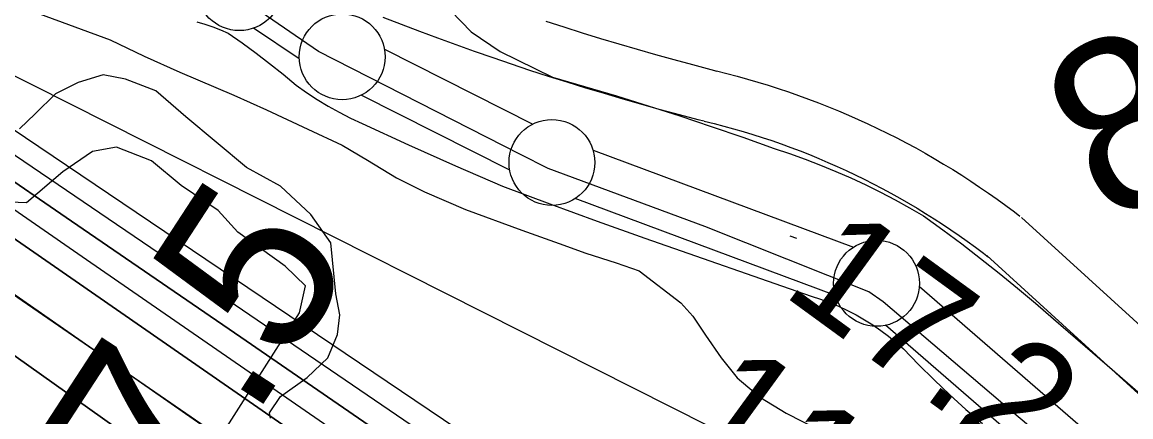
# Model space of a CAD drawing. Extents: x 3677843 to 3715951, y 511991 to 537744.
# Drawn here: x 3704453 to 3705099, y 526090 to 526319 of the extents above; entities that cross this region are included whole.
import ezdxf

# ---------------------------------------------------------------- set-up
doc = ezdxf.new("R2010")
doc.units = 0
for name, color, linetype in [('V-FLOD-BASE', 7, 'Continuous'), ('V-LEVE-TOET', 7, 'Continuous'), ('V-RIVR-EDGE', 7, 'Continuous'), ('V-RIVR-RANG', 7, 'Continuous'), ('V-ROAD-CNTR', 7, 'Continuous'), ('V-RRAP-FSHR', 7, 'Continuous'), ('V-RRAP-RVMT', 7, 'Continuous'), ('V-SITE-VEGE', 7, 'Continuous'), ('V-SURV-IDEN', 7, 'Continuous'), ('V-SURV-LINE', 7, 'Continuous'), ('V-TOPO-DPTH', 7, 'Continuous'), ('V-TOPO-MINR', 7, 'Continuous'), ('V-TOPO-WATR', 7, 'Continuous')]:
    doc.layers.add(name, color=color, linetype=linetype)

msp = doc.modelspace()

# ---------------------------------------------------------------- linework, layer by layer
at = {"layer": 'V-FLOD-BASE'}
msp.add_line((3704899.99, 526195.14), (3704903.85, 526193.69), dxfattribs=at)
msp.add_lwpolyline([(3706067.12, 525358.26), (3705986.01, 525403.01), (3705969.17, 525409.85), (3705891.03, 525433.24), (3705879.79, 525437.09), (3705722.88, 525539.22), (3705694.96, 525556.3), (3705564.33, 525632.89), (3705545.53, 525646.17), (3705426.93, 525747.98), (3705299.75, 525857.84), (3705110.52, 526024.7), (3705029.34, 526092.87), (3704954.42, 526156.62), (3704946.06, 526162.52), (3704850.59, 526200.56), (3704759.25, 526234.24), (3704743.15, 526242.47), (3704625.56, 526302.4), (3704592.11, 526325.29), (3704577.45, 526334.2), (3704494.8, 526347.78)], dxfattribs=at)
at = {"layer": 'V-LEVE-TOET'}
for points in [[(3704663.58, 526360.55), (3704685.97, 526344.16), (3704696.64, 526332.45), (3704714.51, 526313.79), (3704731.34, 526302.35), (3704761.87, 526287.36)], [(3704554.71, 526319.59), (3704559.37, 526318.29), (3704563.95, 526316.76), (3704568.46, 526315.01), (3704572.87, 526313.04), (3704581.07, 526307.35), (3704589.13, 526301.48), (3704597.06, 526295.42), (3704604.85, 526289.18), (3704612.49, 526282.77), (3704618.55, 526278.5), (3704624.75, 526274.45), (3704631.1, 526270.62)], [(3704761.87, 526287.36), (3704780.49, 526282.06), (3704799.04, 526276.55), (3704817.53, 526270.84), (3704835.96, 526264.92), (3704854.32, 526258.8), (3704872.61, 526252.47), (3704890.83, 526245.94), (3704899.92, 526242.92), (3704908.94, 526239.68), (3704917.89, 526236.25), (3704926.75, 526232.61), (3704935.53, 526228.77), (3704944.22, 526224.74), (3704952.81, 526220.51), (3704961.31, 526216.09), (3704969.71, 526211.47), (3704978, 526206.67), (3704989.16, 526198.59), (3705000.2, 526190.35), (3705011.12, 526181.95), (3705021.91, 526173.39), (3705032.58, 526164.67), (3705043.12, 526155.8), (3705053.54, 526146.78), (3705084.83, 526119.87), (3705115.97, 526092.79)], [(3704631.1, 526270.62), (3704637.58, 526267.01), (3704644.18, 526263.64), (3704650.9, 526260.49), (3704678.02, 526248.05), (3704705.26, 526235.88), (3704732.63, 526223.99), (3704760.18, 526213.66), (3704787.82, 526203.59), (3704815.56, 526193.78), (3704912.47, 526159.92), (3704917.87, 526158.2), (3704923.2, 526156.24), (3704928.43, 526154.07), (3704933.57, 526151.68), (3704938.61, 526149.08), (3704943.54, 526146.26), (3704948.34, 526143.25), (3704953.02, 526140.04), (3704957.55, 526136.64), (3704961.94, 526133.05), (3704966.18, 526129.28), (3704975.02, 526120.21), (3704984.05, 526111.32), (3704993.25, 526102.61), (3705002.63, 526094.1), (3705012.18, 526085.78)]]:
    msp.add_lwpolyline(points, dxfattribs=at)
at = {"layer": 'V-RIVR-EDGE'}
for points in [[(3704618.04, 526165.9), (3704606.06, 526177.34), (3704578.49, 526197.21), (3704567.12, 526209.85), (3704545.54, 526224.31), (3704528.17, 526238.76), (3704507.78, 526246.62), (3704493.96, 526244.25), (3704476.52, 526232.29), (3704455.47, 526214.33), (3704435.66, 526214.98), (3704417.06, 526218.03), (3704396.67, 526230.08), (3704367.92, 526255.37), (3704364.98, 526278.79), (3704353.03, 526302.23), (3704336.26, 526317.28), (3704324.87, 526323.91), (3704279.84, 526323.42), (3704228.73, 526775.59), (3704184.67, 527163.51)], [(3705129.91, 525838.66), (3705081.37, 525874.8), (3705052.03, 525907.89), (3705031.07, 525925.35), (3705011.27, 525932), (3704979.45, 525932.08), (3704969.86, 525935.1), (3704964.49, 525949.53), (3704951.92, 525965.77), (3704932.74, 525976.02), (3704911.72, 525974.87), (3704867.34, 525989.39), (3704824.75, 526003.3), (3704788.79, 526028), (3704736.98, 525955.49), (3704571, 526081.97), (3704614.4, 526150.3), (3704618.04, 526165.9)]]:
    msp.add_lwpolyline(points, dxfattribs=at)
at = {"layer": 'V-ROAD-CNTR'}
for points in [[(3704663.06, 526322.36), (3704673.64, 526318.25), (3704684.26, 526314.22), (3704694.9, 526310.26), (3704705.57, 526306.37), (3704716.26, 526302.57), (3704726.99, 526298.83), (3704737.74, 526295.18), (3704748.51, 526291.6), (3704759.31, 526288.1), (3704770.13, 526284.67), (3704780.98, 526281.32), (3704791.86, 526278.05), (3704802.75, 526274.86), (3704813.67, 526271.74), (3704824.61, 526268.71), (3704835.57, 526265.75), (3704846.54, 526262.87), (3704850.08, 526261.96)], [(3704757.86, 526320.1), (3704768.46, 526316.67), (3704779.08, 526313.31), (3704789.73, 526310.02), (3704800.4, 526306.81), (3704811.09, 526303.68), (3704821.8, 526300.62), (3704832.53, 526297.64), (3704843.29, 526294.74), (3704854.08, 526291.9), (3704857.56, 526291.01)], [(3704857.43, 526291.04), (3704863.39, 526289.56), (3704869.42, 526287.98), (3704875.43, 526286.32), (3704881.42, 526284.58), (3704887.39, 526282.76), (3704893.33, 526280.86), (3704899.25, 526278.88), (3704905.13, 526276.83), (3704911, 526274.7), (3704916.83, 526272.49), (3704922.63, 526270.2), (3704928.4, 526267.83), (3704934.14, 526265.39), (3704939.85, 526262.88), (3704945.52, 526260.28), (3704951.16, 526257.62), (3704956.77, 526254.88), (3704962.33, 526252.06), (3704967.86, 526249.17), (3704973.35, 526246.21), (3704978.8, 526243.17), (3704984.21, 526240.07), (3704989.58, 526236.89), (3704994.9, 526233.64), (3705000.18, 526230.32), (3705005.42, 526226.94), (3705010.61, 526223.48), (3705015.75, 526219.95), (3705020.85, 526216.36), (3705025.9, 526212.7), (3705030.89, 526208.98), (3705034.02, 526206.59)], [(3704850.21, 526261.92), (3704855.97, 526260.49), (3704861.62, 526259.01), (3704867.25, 526257.46), (3704872.86, 526255.83), (3704878.45, 526254.12), (3704884.01, 526252.35), (3704889.55, 526250.49), (3704895.06, 526248.57), (3704900.55, 526246.57), (3704906.01, 526244.5), (3704911.44, 526242.36), (3704916.85, 526240.15), (3704922.22, 526237.86), (3704927.57, 526235.51), (3704932.88, 526233.08), (3704938.16, 526230.58), (3704943.4, 526228.02), (3704948.61, 526225.38), (3704953.79, 526222.67), (3704958.93, 526219.9), (3704964.03, 526217.06), (3704969.1, 526214.15), (3704974.12, 526211.18), (3704979.11, 526208.14), (3704984.05, 526205.03), (3704988.96, 526201.85), (3704993.81, 526198.62), (3704998.63, 526195.32), (3705003.41, 526191.95), (3705008.13, 526188.52), (3705012.83, 526185.02), (3705015.83, 526182.73)], [(3705035.03, 526205.75), (3705180.15, 526073.55), (3705413.36, 525873.49), (3705576.65, 525732.29), (3705671, 525661.23), (3705766.99, 525599.88), (3705816.66, 525562.52), (3705839.75, 525548.37), (3705860.95, 525535.81), (3705878.11, 525527.14), (3705919.99, 525513.44), (3705947.95, 525505.34), (3705982.6, 525491.05), (3706037.08, 525465.86), (3706174.83, 525385.26), (3706419.51, 525249.88), (3706449.21, 525229.58)], [(3705014.83, 526183.57), (3705160.28, 526051.07), (3705393.78, 525850.76), (3705557.79, 525708.93), (3705653.87, 525636.57), (3705749.87, 525575.22), (3705799.77, 525537.69), (3705824.26, 525522.67), (3705846.53, 525509.49), (3705866.62, 525499.34), (3705911.14, 525484.77), (3705938.03, 525476.98), (3705970.59, 525463.55), (3706023.18, 525439.24), (3706159.99, 525359.19)]]:
    msp.add_lwpolyline(points, dxfattribs=at)
at = {"layer": 'V-RRAP-FSHR'}
msp.add_lwpolyline([(3704393.27, 526315.89), (3704939.99, 526040.53), (3705194.57, 525870.47), (3705861.49, 525383.07), (3706085.11, 525232.34), (3706384.06, 525016.34)], dxfattribs=at)
at = {"layer": 'V-RRAP-RVMT'}
msp.add_lwpolyline([(3704824.31, 525901.79), (3704343.01, 526232.82), (3704214.57, 526045.11), (3704334.13, 525963.71), (3704325.19, 525949.69), (3704451.88, 525863.13), (3704470.09, 525888.9)], dxfattribs=at)
at = {"layer": 'V-SITE-VEGE'}
for points in [[(3704463.01, 526324.22), (3704504.26, 526309.22), (3704524.06, 526299.66), (3704544.75, 526290.29), (3704576.12, 526276.88), (3704595.29, 526268.43), (3704619.23, 526257.21), (3704639.26, 526247.85), (3704654.01, 526239.08), (3704670.93, 526228.93), (3704687.24, 526220.78), (3704711.2, 526210.44), (3704743.94, 526198.32), (3704765.77, 526190.68), (3704781.27, 526184.97), (3704798.97, 526179.43), (3704812.29, 526174.66), (3704836.47, 526156.16), (3704843.53, 526148.26), (3704850.95, 526137.26), (3704860.07, 526124.01), (3704869.46, 526112.52), (3704883.03, 526100.91), (3704898, 526091.91), (3704917.35, 526081.92)], [(3704597.48, 526089.06), (3704596.92, 526092.09), (3704603.37, 526101.59), (3704618.87, 526112.64), (3704630.86, 526124), (3704636.52, 526137.73), (3704637.93, 526149.15), (3704635.61, 526161.34), (3704632.66, 526190.95), (3704620.99, 526207.57), (3704603.35, 526223.92), (3704583.59, 526234.8), (3704548.24, 526264.41), (3704530.79, 526279.42), (3704513.12, 526286.29), (3704500.19, 526288.84), (3704485.52, 526284.39), (3704472.34, 526277.69), (3704460.57, 526266.1), (3704451.29, 526257.32)]]:
    msp.add_lwpolyline(points, dxfattribs=at)
at = {"layer": 'V-SURV-LINE'}
for points in [[(3704614.35, 526298.01), (3704587.63, 526315.95)], [(3704663.9, 526303.72), (3704750.38, 526260.16)], [(3704736.87, 526233.37), (3704650.38, 526276.94)], [(3704785.43, 526244.87), (3704937.08, 526188.46)], [(3704926.62, 526160.34), (3704774.96, 526216.75)], [(3704975.49, 526165.69), (3705548.11, 525669.34)], [(3705528.45, 525646.68), (3704955.83, 526143.03)]]:
    msp.add_lwpolyline(points, dxfattribs=at)
for centre in [(3704579.41, 526339.54), (3704639.29, 526299.32), (3704761.48, 526237.77), (3704950.57, 526167.44)]:
    msp.add_circle(centre, 25, dxfattribs=at)
at = {"layer": 'V-TOPO-DPTH'}
for points in [[(3706056.84, 525178.37), (3706018.6, 525203.51), (3705980.44, 525228.76), (3705942.31, 525254.07), (3705879.06, 525296.17), (3705872.6, 525300.48), (3705866.13, 525304.79), (3705859.67, 525309.11), (3705853.21, 525313.44), (3704892.84, 525956.9), (3703959.38, 526586.22), (3703943.34, 526597.11), (3703927.34, 526608.08), (3703911.42, 526619.16), (3703895.56, 526630.3), (3703756.89, 526728.42), (3703671.88, 526788.89), (3703587.08, 526849.65), (3703502.57, 526910.82), (3703418.27, 526972.28), (3702062.42, 527965.97)], [(3703087, 527160.62), (3703250.16, 527043), (3703413.36, 526925.41), (3703576.58, 526807.85), (3703836.96, 526620.36), (3703870.05, 526596.64), (3703903.2, 526573.01), (3703936.46, 526549.52), (3703969.78, 526526.12), (3704012.65, 526496.16), (3704067.47, 526457.88), (3704122.33, 526419.65), (3704177.23, 526381.48), (3704232.16, 526343.35), (3704824.48, 525932.72), (3704841.39, 525920.98), (3704858.28, 525909.21), (3704875.15, 525897.42), (3704892.01, 525885.61), (3705817.08, 525236.02), (3706645.61, 524696.71)], [(3703087, 527160.62), (3703250.16, 527043), (3703413.36, 526925.41), (3703576.58, 526807.85), (3703836.96, 526620.36), (3703870.05, 526596.64), (3703903.2, 526573.01), (3703936.46, 526549.52), (3703969.78, 526526.12), (3704012.65, 526496.16), (3704067.47, 526457.88), (3704122.33, 526419.65), (3704177.23, 526381.48), (3704232.16, 526343.35), (3704824.48, 525932.72), (3704841.39, 525920.98), (3704858.28, 525909.21), (3704875.15, 525897.42), (3704892.01, 525885.61), (3705817.08, 525236.02), (3706645.61, 524696.71)], [(3706136.41, 525078.14), (3705889.43, 525240.87), (3705866.02, 525256.35), (3705842.65, 525271.88), (3705819.33, 525287.49), (3705796.05, 525303.15), (3705531.93, 525481.49), (3705422.03, 525556.01), (3705312.32, 525630.82), (3705202.92, 525706.06), (3705093.71, 525781.59), (3704933.55, 525892.82), (3704904.55, 525912.93), (3704875.53, 525933.01), (3704846.48, 525953.05), (3704817.41, 525973.06), (3704678.68, 526068.39), (3704580.22, 526136.02), (3704481.74, 526203.63), (3704383.23, 526271.19), (3704284.71, 526338.74), (3703964.36, 526558.26)], [(3703964.36, 526558.26), (3704284.71, 526338.74), (3704383.23, 526271.19), (3704481.74, 526203.63), (3704580.22, 526136.02), (3704678.68, 526068.39), (3704817.41, 525973.06), (3704846.48, 525953.05), (3704875.53, 525933.01), (3704904.55, 525912.93), (3704933.55, 525892.82), (3705093.71, 525781.59), (3705202.92, 525706.06), (3705312.32, 525630.82), (3705422.03, 525556.01), (3705531.93, 525481.49), (3705796.05, 525303.15), (3705819.33, 525287.49), (3705842.65, 525271.88), (3705866.02, 525256.35), (3705889.43, 525240.87), (3706136.41, 525078.14)], [(3703900.1, 526514.6), (3704507.17, 526083.7), (3704559.74, 526046.41), (3704612.33, 526009.14), (3704664.94, 525971.91), (3704717.56, 525934.7), (3704756.93, 525906.88), (3704789.87, 525883.57), (3704822.79, 525860.24), (3704855.68, 525836.87), (3704888.56, 525813.48), (3705003.93, 525731.29), (3705094.54, 525666.87), (3705185.23, 525602.57), (3705276.05, 525538.44), (3705366.94, 525474.43), (3705727.88, 525220.77), (3705754, 525202.49), (3705780.17, 525184.27), (3705806.41, 525166.16), (3705832.7, 525148.12), (3706382, 524772.66)], [(3703900.1, 526514.6), (3704507.17, 526083.7), (3704559.74, 526046.41), (3704612.33, 526009.14), (3704664.94, 525971.91), (3704717.56, 525934.7), (3704756.93, 525906.88), (3704789.87, 525883.57), (3704822.79, 525860.24), (3704855.68, 525836.87), (3704888.56, 525813.48), (3705003.93, 525731.29), (3705094.54, 525666.87), (3705185.23, 525602.57), (3705276.05, 525538.44), (3705366.94, 525474.43), (3705727.88, 525220.77), (3705754, 525202.49), (3705780.17, 525184.27), (3705806.41, 525166.16), (3705832.7, 525148.12), (3706382, 524772.66)], [(3706059.83, 525033.59), (3705972.76, 525092.42), (3705824.65, 525193.5), (3705811.93, 525202.23), (3705799.23, 525211), (3705786.58, 525219.83), (3705773.96, 525228.71), (3705291.69, 525569.68), (3705216.8, 525622.6), (3705141.89, 525675.5), (3705066.94, 525728.35), (3704991.98, 525781.18), (3704853.01, 525879.07), (3704847.52, 525882.93), (3704842.03, 525886.78), (3704836.52, 525890.63), (3704831.02, 525894.47), (3704429.35, 526173.96), (3704339.14, 526236.82), (3704248.98, 526299.73), (3704158.89, 526362.76), (3704068.84, 526425.85)], [(3706059.83, 525033.59), (3705972.76, 525092.42), (3705824.65, 525193.5), (3705811.93, 525202.23), (3705799.23, 525211), (3705786.58, 525219.83), (3705773.96, 525228.71), (3705291.69, 525569.68), (3705216.8, 525622.6), (3705141.89, 525675.5), (3705066.94, 525728.35), (3704991.98, 525781.18), (3704853.01, 525879.07), (3704847.52, 525882.93), (3704842.03, 525886.78), (3704836.52, 525890.63), (3704831.02, 525894.47), (3704429.35, 526173.96), (3704339.14, 526236.82), (3704248.98, 526299.73), (3704158.89, 526362.76), (3704068.84, 526425.85)]]:
    msp.add_lwpolyline(points, dxfattribs=at)
at = {"layer": 'V-TOPO-MINR'}
for points in [[(3706645.61, 524696.71), (3705817.08, 525236.02), (3704892.01, 525885.61), (3704875.15, 525897.42), (3704858.28, 525909.21), (3704841.39, 525920.98), (3704824.48, 525932.72), (3704232.16, 526343.35), (3704177.23, 526381.48), (3704122.33, 526419.65), (3704067.47, 526457.88), (3704012.65, 526496.16), (3703969.78, 526526.12), (3703936.46, 526549.52), (3703903.2, 526573.01), (3703870.05, 526596.64), (3703836.96, 526620.36), (3703576.58, 526807.85), (3703413.36, 526925.41), (3703250.16, 527043), (3703087, 527160.62)], [(3706109.22, 525120.18), (3706024.22, 525176.14), (3705884.13, 525268.94), (3705869.35, 525278.76), (3705854.58, 525288.6), (3705839.83, 525298.46), (3705825.09, 525308.35), (3705200.31, 525728.48), (3705147.39, 525764.21), (3705094.56, 525800.08), (3705041.87, 525836.16), (3704989.27, 525872.37), (3704954.37, 525896.49), (3704919.27, 525920.72), (3704884.15, 525944.9), (3704848.99, 525969.04), (3704813.81, 525993.14), (3704781.87, 526014.98), (3704730.69, 526049.95), (3704679.48, 526084.89), (3704628.25, 526119.78), (3704576.99, 526154.64), (3703961.83, 526572.63)], [(3706136.41, 525078.14), (3705889.43, 525240.87), (3705866.02, 525256.35), (3705842.65, 525271.88), (3705819.33, 525287.49), (3705796.05, 525303.15), (3705531.93, 525481.49), (3705422.03, 525556.01), (3705312.32, 525630.82), (3705202.92, 525706.06), (3705093.71, 525781.59), (3704933.55, 525892.82), (3704904.55, 525912.93), (3704875.53, 525933.01), (3704846.48, 525953.05), (3704817.41, 525973.06), (3704678.68, 526068.39), (3704580.22, 526136.02), (3704481.74, 526203.63), (3704383.23, 526271.19), (3704284.71, 526338.74), (3703964.36, 526558.26)], [(3706393.51, 524885.21), (3705894.99, 525211.79), (3705862.6, 525233.12), (3705830.28, 525254.55), (3705798.07, 525276.14), (3705765.92, 525297.83), (3705690.24, 525349.17), (3705620.4, 525396.75), (3705550.69, 525444.51), (3705481.18, 525492.56), (3705411.79, 525540.79), (3704912.77, 525889.19), (3704889.85, 525905.16), (3704866.91, 525921.11), (3704843.94, 525937.03), (3704820.96, 525952.92), (3704490.37, 526181.13), (3704393.56, 526247.97), (3704296.77, 526314.84), (3704199.99, 526381.73), (3704103.23, 526448.64), (3703967, 526542.86)], [(3706382, 524772.66), (3705832.7, 525148.12), (3705806.41, 525166.16), (3705780.17, 525184.27), (3705754, 525202.49), (3705727.88, 525220.77), (3705366.94, 525474.43), (3705276.05, 525538.44), (3705185.23, 525602.57), (3705094.54, 525666.87), (3705003.93, 525731.29), (3704888.56, 525813.48), (3704855.68, 525836.87), (3704822.79, 525860.24), (3704789.87, 525883.57), (3704756.93, 525906.88), (3704717.56, 525934.7), (3704664.94, 525971.91), (3704612.33, 526009.14), (3704559.74, 526046.41), (3704507.17, 526083.7), (3703900.1, 526514.6)], [(3706059.83, 525033.59), (3705972.76, 525092.42), (3705824.65, 525193.5), (3705811.93, 525202.23), (3705799.23, 525211), (3705786.58, 525219.83), (3705773.96, 525228.71), (3705291.69, 525569.68), (3705216.8, 525622.6), (3705141.89, 525675.5), (3705066.94, 525728.35), (3704991.98, 525781.18), (3704853.01, 525879.07), (3704847.52, 525882.93), (3704842.03, 525886.78), (3704836.52, 525890.63), (3704831.02, 525894.47), (3704429.35, 526173.96), (3704339.14, 526236.82), (3704248.98, 526299.73), (3704158.89, 526362.76), (3704068.84, 526425.85)]]:
    msp.add_lwpolyline(points, dxfattribs=at)
at = {"layer": 'V-TOPO-WATR'}
msp.add_lwpolyline([(3706056.84, 525178.37), (3706018.6, 525203.51), (3705980.44, 525228.76), (3705942.31, 525254.07), (3705879.06, 525296.17), (3705872.6, 525300.48), (3705866.13, 525304.79), (3705859.67, 525309.11), (3705853.21, 525313.44), (3704892.84, 525956.9), (3703959.38, 526586.22), (3703943.34, 526597.11), (3703927.34, 526608.08), (3703911.42, 526619.16), (3703895.56, 526630.3), (3703756.89, 526728.42), (3703671.88, 526788.89), (3703587.08, 526849.65), (3703502.57, 526910.82), (3703418.27, 526972.28), (3702062.42, 527965.97)], dxfattribs=at)

# ---------------------------------------------------------------- texts
at = {"layer": 'V-RIVR-RANG'}
for s, p in [('17.2', (3704894.54, 526161.65)), ('11.0', (3704833.51, 526082.39))]:
    msp.add_text(s, height=67, rotation=323.92833, dxfattribs=at).set_placement(p)
at = {"layer": 'V-SURV-IDEN'}
for s, rotation, p in [('84+96.1', 27.56486, (3705085.3, 526199.7)), ('81+57.5', 56.86635, (3704381.44, 525772.53))]:
    msp.add_text(s, height=100, rotation=rotation, dxfattribs=at).set_placement(p)

doc.saveas('drawing.dxf')
